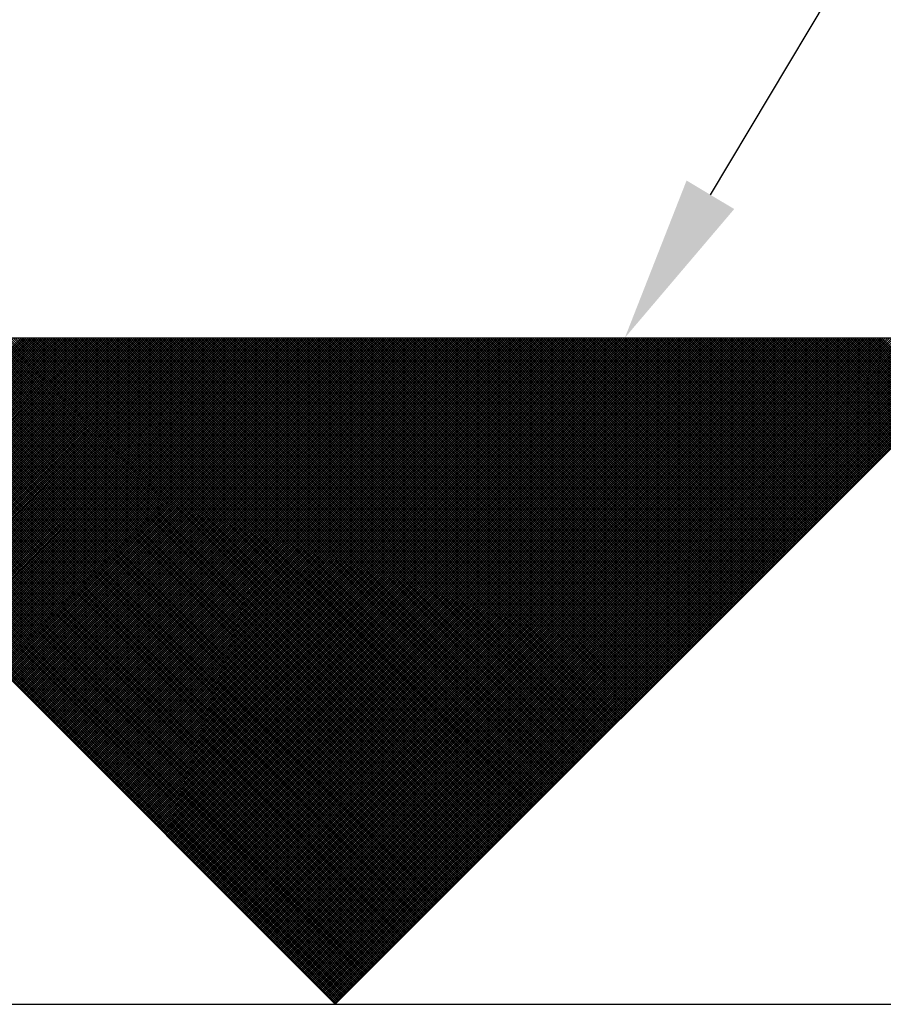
# Model space of a CAD drawing. Header units: millimetres. Extents: x 10 to 1250, y -62 to 528.
# Tile 437 of 656: x 444.074 to 444.838, y 471.126 to 471.997. Entities that reach past the tile are written whole.
import ezdxf

# ---------------------------------------------------------------- set-up
doc = ezdxf.new("R2010")
doc.units = ezdxf.units.MM
doc.header["$LTSCALE"] = 0.05
doc.layers.add('ConPlaCom_Detalhe_Solda', color=2, linetype='Continuous')

# ---------------------------------------------------------------- blocks, each defined once
blk = doc.blocks.new('*X4145')
at = {"color": 0}
for p, q in [((88919.51, 5283.02), (88520.06, 5682.47)), ((88920.17, 5283.69), (88521.39, 5682.47)), ((88920.84, 5284.35), (88522.71, 5682.47)), ((88921.5, 5285.01), (88524.04, 5682.47)), ((88922.16, 5285.68), (88525.36, 5682.47)), ((88922.82, 5286.34), (88526.69, 5682.47)), ((88923.49, 5287), (88528.01, 5682.47)), ((88924.15, 5287.66), (88529.34, 5682.47)), ((88924.81, 5288.33), (88530.67, 5682.47)), ((88925.48, 5288.99), (88531.99, 5682.47)), ((88926.14, 5289.65), (88533.32, 5682.47)), ((88926.8, 5290.32), (88534.64, 5682.47)), ((88927.46, 5290.98), (88535.97, 5682.47)), ((88928.13, 5291.64), (88537.3, 5682.47)), ((88928.79, 5292.3), (88538.62, 5682.47)), ((88929.45, 5292.97), (88539.95, 5682.47)), ((88930.12, 5293.63), (88541.27, 5682.47)), ((88930.78, 5294.29), (88542.6, 5682.47)), ((88931.44, 5294.96), (88543.92, 5682.47)), ((88932.1, 5295.62), (88545.25, 5682.47)), ((88932.77, 5296.28), (88546.58, 5682.47)), ((88933.43, 5296.94), (88547.9, 5682.47)), ((88934.09, 5297.61), (88549.23, 5682.47)), ((88934.76, 5298.27), (88550.55, 5682.47)), ((88935.42, 5298.93), (88551.88, 5682.47)), ((88936.08, 5299.6), (88553.21, 5682.47)), ((88936.75, 5300.26), (88554.53, 5682.47)), ((88937.41, 5300.92), (88555.86, 5682.47)), ((88938.07, 5301.59), (88557.18, 5682.47)), ((88938.73, 5302.25), (88558.51, 5682.47)), ((88939.4, 5302.91), (88559.83, 5682.47)), ((88940.06, 5303.57), (88561.16, 5682.47)), ((88940.72, 5304.24), (88562.49, 5682.47)), ((88941.39, 5304.9), (88563.81, 5682.47)), ((88942.05, 5305.56), (88565.14, 5682.47)), ((88942.71, 5306.23), (88566.46, 5682.47)), ((88943.37, 5306.89), (88567.79, 5682.47)), ((88944.04, 5307.55), (88569.12, 5682.47)), ((88944.7, 5308.21), (88570.44, 5682.47)), ((88945.36, 5308.88), (88571.77, 5682.47)), ((88946.03, 5309.54), (88573.09, 5682.47)), ((88946.69, 5310.2), (88574.42, 5682.47)), ((88947.35, 5310.87), (88575.74, 5682.47)), ((88948.01, 5311.53), (88577.07, 5682.47)), ((88948.68, 5312.19), (88578.4, 5682.47)), ((88949.34, 5312.85), (88579.72, 5682.47)), ((88950, 5313.52), (88581.05, 5682.47)), ((88950.67, 5314.18), (88582.37, 5682.47)), ((88951.33, 5314.84), (88583.7, 5682.47)), ((88951.99, 5315.51), (88585.03, 5682.47)), ((88952.66, 5316.17), (88586.35, 5682.47)), ((88953.32, 5316.83), (88587.68, 5682.47)), ((88953.98, 5317.49), (88589, 5682.47)), ((88954.64, 5318.16), (88590.33, 5682.47)), ((88955.31, 5318.82), (88591.65, 5682.47)), ((88955.97, 5319.48), (88592.98, 5682.47)), ((88956.63, 5320.15), (88594.31, 5682.47)), ((88957.3, 5320.81), (88595.63, 5682.47)), ((88957.96, 5321.47), (88596.96, 5682.47)), ((88958.62, 5322.14), (88598.28, 5682.47)), ((88959.28, 5322.8), (88599.61, 5682.47)), ((88959.95, 5323.46), (88600.94, 5682.47)), ((88960.61, 5324.12), (88602.26, 5682.47)), ((88961.27, 5324.79), (88603.59, 5682.47)), ((88961.94, 5325.45), (88604.91, 5682.47)), ((88962.6, 5326.11), (88606.24, 5682.47)), ((88963.26, 5326.78), (88607.56, 5682.47)), ((88963.92, 5327.44), (88608.89, 5682.47)), ((88964.59, 5328.1), (88610.22, 5682.47)), ((88965.25, 5328.76), (88611.54, 5682.47)), ((88965.91, 5329.43), (88612.87, 5682.47)), ((88966.58, 5330.09), (88614.19, 5682.47)), ((88967.24, 5330.75), (88615.52, 5682.47)), ((88967.9, 5331.42), (88616.85, 5682.47)), ((88968.57, 5332.08), (88618.17, 5682.47)), ((88969.23, 5332.74), (88619.5, 5682.47)), ((88969.89, 5333.4), (88620.82, 5682.47)), ((88970.55, 5334.07), (88622.15, 5682.47)), ((88971.22, 5334.73), (88623.47, 5682.47)), ((88971.88, 5335.39), (88624.8, 5682.47)), ((88624.9, 5576.53), (88730.84, 5682.47)), ((88625.56, 5575.87), (88732.16, 5682.47)), ((88972.54, 5336.06), (88626.13, 5682.47)), ((88626.23, 5575.21), (88733.49, 5682.47)), ((88626.89, 5574.54), (88734.82, 5682.47)), ((88973.21, 5336.72), (88627.45, 5682.47)), ((88627.55, 5573.88), (88736.14, 5682.47)), ((88628.21, 5573.22), (88737.47, 5682.47)), ((88973.87, 5337.38), (88628.78, 5682.47)), ((88628.88, 5572.56), (88738.79, 5682.47)), ((88629.54, 5571.89), (88740.12, 5682.47)), ((88974.53, 5338.05), (88630.1, 5682.47)), ((88630.2, 5571.23), (88741.45, 5682.47)), ((88630.87, 5570.57), (88742.77, 5682.47)), ((88975.19, 5338.71), (88631.43, 5682.47)), ((88631.53, 5569.9), (88744.1, 5682.47)), ((88632.19, 5569.24), (88745.42, 5682.47)), ((88975.86, 5339.37), (88632.75, 5682.47)), ((88632.85, 5568.58), (88746.75, 5682.47)), ((88633.52, 5567.92), (88748.07, 5682.47)), ((88976.52, 5340.03), (88634.08, 5682.47)), ((88634.18, 5567.25), (88749.4, 5682.47)), ((88634.84, 5566.59), (88750.73, 5682.47)), ((88977.18, 5340.7), (88635.41, 5682.47)), ((88635.51, 5565.93), (88752.05, 5682.47)), ((88636.17, 5565.26), (88753.38, 5682.47)), ((88977.85, 5341.36), (88636.73, 5682.47)), ((88636.83, 5564.6), (88754.7, 5682.47)), ((88637.49, 5563.94), (88756.03, 5682.47)), ((88978.51, 5342.02), (88638.06, 5682.47)), ((88638.16, 5563.28), (88757.36, 5682.47)), ((88638.82, 5562.61), (88758.68, 5682.47)), ((88979.17, 5342.69), (88639.38, 5682.47)), ((88639.48, 5561.95), (88760.01, 5682.47)), ((88640.15, 5561.29), (88761.33, 5682.47)), ((88979.83, 5343.35), (88640.71, 5682.47)), ((88640.81, 5560.62), (88762.66, 5682.47)), ((88641.47, 5559.96), (88763.98, 5682.47)), ((88980.5, 5344.01), (88642.04, 5682.47)), ((88642.13, 5559.3), (88765.31, 5682.47)), ((88642.8, 5558.63), (88766.64, 5682.47)), ((88981.16, 5344.67), (88643.36, 5682.47)), ((88643.46, 5557.97), (88767.96, 5682.47)), ((88644.12, 5557.31), (88769.29, 5682.47)), ((88981.82, 5345.34), (88644.69, 5682.47)), ((88644.79, 5556.65), (88770.61, 5682.47)), ((88645.45, 5555.98), (88771.94, 5682.47)), ((88982.49, 5346), (88646.01, 5682.47)), ((88646.11, 5555.32), (88773.27, 5682.47)), ((88646.78, 5554.66), (88774.59, 5682.47)), ((88983.15, 5346.66), (88647.34, 5682.47)), ((88647.44, 5553.99), (88775.92, 5682.47)), ((88648.1, 5553.33), (88777.24, 5682.47)), ((88983.81, 5347.33), (88648.66, 5682.47)), ((88648.76, 5552.67), (88778.57, 5682.47)), ((88649.43, 5552.01), (88779.89, 5682.47)), ((88984.48, 5347.99), (88649.99, 5682.47)), ((88650.09, 5551.34), (88781.22, 5682.47)), ((88650.75, 5550.68), (88782.55, 5682.47)), ((88985.14, 5348.65), (88651.32, 5682.47)), ((88651.42, 5550.02), (88783.87, 5682.47)), ((88652.08, 5549.35), (88785.2, 5682.47)), ((88985.8, 5349.31), (88652.64, 5682.47)), ((88652.74, 5548.69), (88786.52, 5682.47)), ((88653.4, 5548.03), (88787.85, 5682.47)), ((88986.46, 5349.98), (88653.97, 5682.47)), ((88654.07, 5547.37), (88789.18, 5682.47)), ((88654.73, 5546.7), (88790.5, 5682.47)), ((88987.13, 5350.64), (88655.29, 5682.47)), ((88655.39, 5546.04), (88791.83, 5682.47)), ((88656.06, 5545.38), (88793.15, 5682.47)), ((88987.79, 5351.3), (88656.62, 5682.47)), ((88656.72, 5544.71), (88794.48, 5682.47)), ((88657.38, 5544.05), (88795.8, 5682.47)), ((88988.45, 5351.97), (88657.95, 5682.47)), ((88658.04, 5543.39), (88797.13, 5682.47)), ((88658.71, 5542.73), (88798.46, 5682.47)), ((88989.12, 5352.63), (88659.27, 5682.47)), ((88659.37, 5542.06), (88799.78, 5682.47)), ((88660.03, 5541.4), (88801.11, 5682.47)), ((88989.78, 5353.29), (88660.6, 5682.47)), ((88660.7, 5540.74), (88802.43, 5682.47)), ((88661.36, 5540.07), (88803.76, 5682.47)), ((88990.44, 5353.96), (88661.92, 5682.47)), ((88662.02, 5539.41), (88805.09, 5682.47)), ((88662.69, 5538.75), (88806.41, 5682.47)), ((88991.1, 5354.62), (88663.25, 5682.47)), ((88663.35, 5538.08), (88807.74, 5682.47)), ((88664.01, 5537.42), (88809.06, 5682.47)), ((88991.77, 5355.28), (88664.57, 5682.47)), ((88664.67, 5536.76), (88810.39, 5682.47)), ((88665.34, 5536.1), (88811.71, 5682.47)), ((88992.43, 5355.94), (88665.9, 5682.47)), ((88666, 5535.43), (88813.04, 5682.47)), ((88666.66, 5534.77), (88814.37, 5682.47)), ((88993.09, 5356.61), (88667.23, 5682.47)), ((88667.33, 5534.11), (88815.69, 5682.47)), ((88667.99, 5533.44), (88817.02, 5682.47)), ((88993.76, 5357.27), (88668.55, 5682.47)), ((88668.65, 5532.78), (88818.34, 5682.47)), ((88669.31, 5532.12), (88819.67, 5682.47)), ((88994.42, 5357.93), (88669.88, 5682.47)), ((88669.98, 5531.46), (88821, 5682.47)), ((88670.64, 5530.79), (88822.32, 5682.47)), ((88995.08, 5358.6), (88671.2, 5682.47)), ((88671.3, 5530.13), (88823.65, 5682.47)), ((88671.97, 5529.47), (88824.97, 5682.47)), ((88995.74, 5359.26), (88672.53, 5682.47)), ((88672.63, 5528.8), (88826.3, 5682.47)), ((88673.29, 5528.14), (88827.62, 5682.47)), ((88996.41, 5359.92), (88673.86, 5682.47)), ((88673.95, 5527.48), (88828.95, 5682.47)), ((88674.62, 5526.82), (88830.28, 5682.47)), ((88997.07, 5360.58), (88675.18, 5682.47)), ((88675.28, 5526.15), (88831.6, 5682.47)), ((88675.94, 5525.49), (88832.93, 5682.47)), ((88997.73, 5361.25), (88676.51, 5682.47)), ((88676.61, 5524.83), (88834.25, 5682.47)), ((88677.27, 5524.16), (88835.58, 5682.47)), ((88998.4, 5361.91), (88677.83, 5682.47)), ((88677.93, 5523.5), (88836.9, 5682.47)), ((88678.6, 5522.84), (88838.23, 5682.47)), ((88999.06, 5362.57), (88679.16, 5682.47)), ((88679.26, 5522.17), (88839.56, 5682.47)), ((88679.92, 5521.51), (88840.88, 5682.47)), ((88999.72, 5363.24), (88680.48, 5682.47)), ((88680.58, 5520.85), (88842.21, 5682.47)), ((88681.25, 5520.19), (88843.53, 5682.47)), ((89000.38, 5363.9), (88681.81, 5682.47)), ((88681.91, 5519.52), (88844.86, 5682.47)), ((88682.57, 5518.86), (88846.19, 5682.47)), ((89001.05, 5364.56), (88683.14, 5682.47)), ((88683.24, 5518.2), (88847.51, 5682.47)), ((88683.9, 5517.53), (88848.84, 5682.47)), ((89001.71, 5365.22), (88684.46, 5682.47)), ((88684.56, 5516.87), (88850.16, 5682.47)), ((88685.22, 5516.21), (88851.49, 5682.47)), ((89002.37, 5365.89), (88685.79, 5682.47)), ((88685.89, 5515.55), (88852.81, 5682.47)), ((88686.55, 5514.88), (88854.14, 5682.47)), ((89003.04, 5366.55), (88687.11, 5682.47)), ((88687.21, 5514.22), (88855.47, 5682.47)), ((88687.88, 5513.56), (88856.79, 5682.47)), ((89003.7, 5367.21), (88688.44, 5682.47)), ((88688.54, 5512.89), (88858.12, 5682.47)), ((88689.2, 5512.23), (88859.44, 5682.47)), ((89004.36, 5367.88), (88689.77, 5682.47)), ((88689.86, 5511.57), (88860.77, 5682.47)), ((88690.53, 5510.91), (88862.1, 5682.47)), ((89005.03, 5368.54), (88691.09, 5682.47)), ((88691.19, 5510.24), (88863.42, 5682.47)), ((88691.85, 5509.58), (88864.75, 5682.47)), ((89005.69, 5369.2), (88692.42, 5682.47)), ((88692.52, 5508.92), (88866.07, 5682.47)), ((88693.18, 5508.25), (88867.4, 5682.47)), ((89006.35, 5369.87), (88693.74, 5682.47)), ((88693.84, 5507.59), (88868.72, 5682.47)), ((88694.51, 5506.93), (88870.05, 5682.47)), ((89007.01, 5370.53), (88695.07, 5682.47)), ((88695.17, 5506.26), (88871.38, 5682.47)), ((88695.83, 5505.6), (88872.7, 5682.47)), ((89007.68, 5371.19), (88696.39, 5682.47)), ((88696.49, 5504.94), (88874.03, 5682.47)), ((88697.16, 5504.28), (88875.35, 5682.47)), ((89008.34, 5371.85), (88697.72, 5682.47)), ((88697.82, 5503.61), (88876.68, 5682.47)), ((88698.48, 5502.95), (88878.01, 5682.47)), ((89009, 5372.52), (88699.05, 5682.47)), ((88699.15, 5502.29), (88879.33, 5682.47)), ((88699.81, 5501.62), (88880.66, 5682.47)), ((89009.67, 5373.18), (88700.37, 5682.47)), ((88700.47, 5500.96), (88881.98, 5682.47)), ((88701.13, 5500.3), (88883.31, 5682.47)), ((89010.33, 5373.84), (88701.7, 5682.47)), ((88701.8, 5499.64), (88884.63, 5682.47)), ((88702.46, 5498.97), (88885.96, 5682.47)), ((89010.99, 5374.51), (88703.02, 5682.47)), ((88703.12, 5498.31), (88887.29, 5682.47)), ((88703.79, 5497.65), (88888.61, 5682.47)), ((89011.65, 5375.17), (88704.35, 5682.47)), ((88704.45, 5496.98), (88889.94, 5682.47)), ((88705.11, 5496.32), (88891.26, 5682.47)), ((89012.32, 5375.83), (88705.68, 5682.47)), ((88705.77, 5495.66), (88892.59, 5682.47)), ((88706.44, 5495), (88893.92, 5682.47)), ((89012.98, 5376.49), (88707, 5682.47)), ((88707.1, 5494.33), (88895.24, 5682.47)), ((88707.76, 5493.67), (88896.57, 5682.47)), ((89013.64, 5377.16), (88708.33, 5682.47)), ((88708.43, 5493.01), (88897.89, 5682.47)), ((88709.09, 5492.34), (88899.22, 5682.47)), ((89014.31, 5377.82), (88709.65, 5682.47)), ((88709.75, 5491.68), (88900.54, 5682.47)), ((88710.41, 5491.02), (88901.87, 5682.47)), ((89014.97, 5378.48), (88710.98, 5682.47)), ((88711.08, 5490.35), (88903.2, 5682.47)), ((88711.74, 5489.69), (88904.52, 5682.47)), ((89015.63, 5379.15), (88712.3, 5682.47)), ((88712.4, 5489.03), (88905.85, 5682.47)), ((88713.07, 5488.37), (88907.17, 5682.47)), ((89016.29, 5379.81), (88713.63, 5682.47)), ((88713.73, 5487.7), (88908.5, 5682.47)), ((88714.39, 5487.04), (88909.83, 5682.47)), ((89016.96, 5380.47), (88714.96, 5682.47)), ((88715.06, 5486.38), (88911.15, 5682.47)), ((88715.72, 5485.71), (88912.48, 5682.47)), ((89017.62, 5381.13), (88716.28, 5682.47)), ((88716.38, 5485.05), (88913.8, 5682.47)), ((88717.04, 5484.39), (88915.13, 5682.47)), ((89018.28, 5381.8), (88717.61, 5682.47)), ((88717.71, 5483.73), (88916.45, 5682.47)), ((88718.37, 5483.06), (88917.78, 5682.47)), ((89018.95, 5382.46), (88718.93, 5682.47)), ((88719.03, 5482.4), (88919.11, 5682.47)), ((88719.7, 5481.74), (88920.43, 5682.47)), ((89019.61, 5383.12), (88720.26, 5682.47)), ((88720.36, 5481.07), (88921.76, 5682.47)), ((88721.02, 5480.41), (88923.08, 5682.47)), ((89020.27, 5383.79), (88721.59, 5682.47)), ((88721.68, 5479.75), (88924.41, 5682.47)), ((88722.35, 5479.09), (88925.74, 5682.47)), ((89020.94, 5384.45), (88722.91, 5682.47)), ((88723.01, 5478.42), (88927.06, 5682.47)), ((88723.67, 5477.76), (88928.39, 5682.47)), ((89021.6, 5385.11), (88724.24, 5682.47)), ((88724.34, 5477.1), (88929.71, 5682.47)), ((88725, 5476.43), (88931.04, 5682.47)), ((89022.26, 5385.77), (88725.56, 5682.47)), ((88725.66, 5475.77), (88932.36, 5682.47)), ((88726.32, 5475.11), (88933.69, 5682.47)), ((89022.92, 5386.44), (88726.89, 5682.47)), ((88726.99, 5474.45), (88935.02, 5682.47)), ((88727.65, 5473.78), (88936.34, 5682.47)), ((89023.59, 5387.1), (88728.21, 5682.47)), ((88728.31, 5473.12), (88937.67, 5682.47)), ((88728.98, 5472.46), (88938.99, 5682.47)), ((89024.25, 5387.76), (88729.54, 5682.47)), ((88729.64, 5471.79), (88940.32, 5682.47)), ((88730.3, 5471.13), (88941.65, 5682.47)), ((89024.91, 5388.43), (88730.87, 5682.47)), ((88730.97, 5470.47), (88942.97, 5682.47)), ((88731.63, 5469.8), (88944.3, 5682.47)), ((89025.58, 5389.09), (88732.19, 5682.47)), ((88732.29, 5469.14), (88945.62, 5682.47)), ((88732.95, 5468.48), (88946.95, 5682.47)), ((89026.24, 5389.75), (88733.52, 5682.47)), ((88733.62, 5467.82), (88948.27, 5682.47)), ((88734.28, 5467.15), (88949.6, 5682.47)), ((89026.9, 5390.42), (88734.84, 5682.47)), ((88734.94, 5466.49), (88950.93, 5682.47)), ((88735.61, 5465.83), (88952.25, 5682.47)), ((89027.56, 5391.08), (88736.17, 5682.47)), ((88736.27, 5465.16), (88953.58, 5682.47)), ((88736.93, 5464.5), (88954.9, 5682.47)), ((89028.23, 5391.74), (88737.5, 5682.47)), ((88737.59, 5463.84), (88956.23, 5682.47)), ((88738.26, 5463.18), (88957.56, 5682.47)), ((89028.89, 5392.4), (88738.82, 5682.47)), ((88738.92, 5462.51), (88958.88, 5682.47)), ((88739.58, 5461.85), (88960.21, 5682.47)), ((89029.55, 5393.07), (88740.15, 5682.47)), ((88740.25, 5461.19), (88961.53, 5682.47)), ((88740.91, 5460.52), (88962.86, 5682.47)), ((89030.22, 5393.73), (88741.47, 5682.47)), ((88741.57, 5459.86), (88964.18, 5682.47)), ((88742.23, 5459.2), (88965.51, 5682.47)), ((89030.88, 5394.39), (88742.8, 5682.47)), ((88742.9, 5458.54), (88966.84, 5682.47)), ((88743.56, 5457.87), (88968.16, 5682.47)), ((89031.54, 5395.06), (88744.12, 5682.47)), ((88744.22, 5457.21), (88969.49, 5682.47)), ((88744.89, 5456.55), (88970.81, 5682.47)), ((89032.2, 5395.72), (88745.45, 5682.47)), ((88745.55, 5455.88), (88972.14, 5682.47)), ((88746.21, 5455.22), (88973.46, 5682.47)), ((89032.87, 5396.38), (88746.78, 5682.47)), ((88746.88, 5454.56), (88974.79, 5682.47)), ((88747.54, 5453.89), (88976.12, 5682.47)), ((89033.53, 5397.04), (88748.1, 5682.47)), ((88748.2, 5453.23), (88977.44, 5682.47)), ((88748.86, 5452.57), (88978.77, 5682.47)), ((89034.19, 5397.71), (88749.43, 5682.47)), ((88749.53, 5451.91), (88980.09, 5682.47)), ((88750.19, 5451.24), (88981.42, 5682.47)), ((89034.86, 5398.37), (88750.75, 5682.47)), ((88750.85, 5450.58), (88982.75, 5682.47)), ((88751.52, 5449.92), (88984.07, 5682.47)), ((89035.52, 5399.03), (88752.08, 5682.47)), ((88752.18, 5449.25), (88985.4, 5682.47)), ((88752.84, 5448.59), (88986.72, 5682.47)), ((89036.18, 5399.7), (88753.41, 5682.47)), ((88753.5, 5447.93), (88988.05, 5682.47)), ((88754.17, 5447.27), (88989.37, 5682.47)), ((89036.85, 5400.36), (88754.73, 5682.47)), ((88754.83, 5446.6), (88990.7, 5682.47)), ((88755.49, 5445.94), (88992.03, 5682.47)), ((89037.51, 5401.02), (88756.06, 5682.47)), ((88756.16, 5445.28), (88993.35, 5682.47)), ((88756.82, 5444.61), (88994.68, 5682.47)), ((89038.17, 5401.68), (88757.38, 5682.47)), ((88757.48, 5443.95), (88996, 5682.47)), ((88758.14, 5443.29), (88997.33, 5682.47)), ((89038.83, 5402.35), (88758.71, 5682.47)), ((88758.81, 5442.63), (88998.66, 5682.47)), ((88759.47, 5441.96), (88999.98, 5682.47)), ((89039.5, 5403.01), (88760.03, 5682.47)), ((88760.13, 5441.3), (89001.31, 5682.47)), ((88760.8, 5440.64), (89002.63, 5682.47)), ((89040.16, 5403.67), (88761.36, 5682.47)), ((88761.46, 5439.97), (89003.96, 5682.47)), ((88762.12, 5439.31), (89005.28, 5682.47)), ((89040.82, 5404.34), (88762.69, 5682.47)), ((88762.79, 5438.65), (89006.61, 5682.47)), ((88763.45, 5437.98), (89007.94, 5682.47)), ((89041.49, 5405), (88764.01, 5682.47)), ((88764.11, 5437.32), (89009.26, 5682.47)), ((88764.77, 5436.66), (89010.59, 5682.47)), ((89042.15, 5405.66), (88765.34, 5682.47)), ((88765.44, 5436), (89011.91, 5682.47)), ((88766.1, 5435.33), (89013.24, 5682.47)), ((89042.81, 5406.33), (88766.66, 5682.47)), ((88766.76, 5434.67), (89014.57, 5682.47)), ((88767.43, 5434.01), (89015.89, 5682.47)), ((89043.47, 5406.99), (88767.99, 5682.47)), ((88768.09, 5433.34), (89017.22, 5682.47)), ((88768.75, 5432.68), (89018.54, 5682.47)), ((89044.14, 5407.65), (88769.31, 5682.47)), ((88769.41, 5432.02), (89019.87, 5682.47)), ((88770.08, 5431.36), (89021.19, 5682.47)), ((89044.8, 5408.31), (88770.64, 5682.47)), ((88770.74, 5430.69), (89022.52, 5682.47)), ((88771.4, 5430.03), (89023.85, 5682.47)), ((89045.46, 5408.98), (88771.97, 5682.47)), ((88772.07, 5429.37), (89025.17, 5682.47)), ((88772.73, 5428.7), (89026.5, 5682.47)), ((89046.13, 5409.64), (88773.29, 5682.47)), ((88773.39, 5428.04), (89027.82, 5682.47)), ((88774.05, 5427.38), (89029.15, 5682.47)), ((89046.79, 5410.3), (88774.62, 5682.47)), ((88774.72, 5426.72), (89030.48, 5682.47)), ((88775.38, 5426.05), (89031.8, 5682.47)), ((89047.45, 5410.97), (88775.94, 5682.47)), ((88776.04, 5425.39), (89033.13, 5682.47)), ((88776.71, 5424.73), (89034.45, 5682.47)), ((89048.11, 5411.63), (88777.27, 5682.47)), ((88777.37, 5424.06), (89035.78, 5682.47)), ((88778.03, 5423.4), (89037.1, 5682.47)), ((89048.78, 5412.29), (88778.6, 5682.47)), ((88778.69, 5422.74), (89038.43, 5682.47)), ((88779.36, 5422.07), (89039.76, 5682.47)), ((89049.44, 5412.95), (88779.92, 5682.47)), ((88780.02, 5421.41), (89041.08, 5682.47)), ((88780.68, 5420.75), (89042.41, 5682.47)), ((89050.1, 5413.62), (88781.25, 5682.47)), ((88781.35, 5420.09), (89043.73, 5682.47)), ((88782.01, 5419.42), (89045.06, 5682.47)), ((89050.77, 5414.28), (88782.57, 5682.47)), ((88782.67, 5418.76), (89046.39, 5682.47)), ((88783.34, 5418.1), (89047.71, 5682.47)), ((89051.43, 5414.94), (88783.9, 5682.47)), ((88784, 5417.43), (89049.04, 5682.47)), ((88784.66, 5416.77), (89050.36, 5682.47)), ((89052.09, 5415.61), (88785.22, 5682.47)), ((88785.32, 5416.11), (89051.69, 5682.47)), ((88785.99, 5415.45), (89053.01, 5682.47)), ((89052.76, 5416.27), (88786.55, 5682.47)), ((88786.65, 5414.78), (89054.34, 5682.47)), ((88787.31, 5414.12), (89055.67, 5682.47)), ((89053.42, 5416.93), (88787.88, 5682.47)), ((88787.98, 5413.46), (89056.99, 5682.47)), ((88788.64, 5412.79), (89058.32, 5682.47)), ((89054.08, 5417.59), (88789.2, 5682.47)), ((88789.3, 5412.13), (89059.64, 5682.47)), ((88789.96, 5411.47), (89060.97, 5682.47)), ((89054.74, 5418.26), (88790.53, 5682.47)), ((88790.63, 5410.81), (89062.3, 5682.47)), ((88791.29, 5410.14), (89063.62, 5682.47)), ((89055.41, 5418.92), (88791.85, 5682.47)), ((88791.95, 5409.48), (89064.95, 5682.47)), ((88792.62, 5408.82), (89066.27, 5682.47)), ((89056.07, 5419.58), (88793.18, 5682.47)), ((88793.28, 5408.15), (89067.6, 5682.47)), ((88793.94, 5407.49), (89068.92, 5682.47)), ((89056.73, 5420.25), (88794.51, 5682.47)), ((88794.6, 5406.83), (89070.25, 5682.47)), ((88795.27, 5406.17), (89071.58, 5682.47)), ((89057.4, 5420.91), (88795.83, 5682.47)), ((88795.93, 5405.5), (89072.9, 5682.47)), ((88796.59, 5404.84), (89074.23, 5682.47)), ((89058.06, 5421.57), (88797.16, 5682.47)), ((88797.26, 5404.18), (89075.55, 5682.47)), ((88797.92, 5403.51), (89076.88, 5682.47)), ((89058.72, 5422.24), (88798.48, 5682.47)), ((88798.58, 5402.85), (89078.21, 5682.47)), ((88799.25, 5402.19), (89079.53, 5682.47)), ((89059.38, 5422.9), (88799.81, 5682.47)), ((88799.91, 5401.52), (89080.86, 5682.47)), ((88800.57, 5400.86), (89082.18, 5682.47)), ((89060.05, 5423.56), (88801.13, 5682.47)), ((88801.23, 5400.2), (89083.51, 5682.47)), ((88801.9, 5399.54), (89084.83, 5682.47)), ((89060.71, 5424.22), (88802.46, 5682.47)), ((88802.56, 5398.87), (89086.16, 5682.47)), ((88803.22, 5398.21), (89087.49, 5682.47)), ((89061.37, 5424.89), (88803.79, 5682.47)), ((88803.89, 5397.55), (89088.81, 5682.47)), ((88804.55, 5396.88), (89090.14, 5682.47)), ((89062.04, 5425.55), (88805.11, 5682.47)), ((88805.21, 5396.22), (89091.46, 5682.47)), ((88805.87, 5395.56), (89092.79, 5682.47)), ((89062.7, 5426.21), (88806.44, 5682.47)), ((88806.54, 5394.9), (89094.12, 5682.47)), ((88807.2, 5394.23), (89095.44, 5682.47)), ((89063.36, 5426.88), (88807.76, 5682.47)), ((88807.86, 5393.57), (89096.77, 5682.47)), ((88808.53, 5392.91), (89098.09, 5682.47)), ((89064.02, 5427.54), (88809.09, 5682.47)), ((88809.19, 5392.24), (89099.42, 5682.47)), ((88809.85, 5391.58), (89100.74, 5682.47)), ((89064.69, 5428.2), (88810.42, 5682.47)), ((88810.51, 5390.92), (89102.07, 5682.47)), ((88811.18, 5390.26), (89103.4, 5682.47)), ((89065.35, 5428.86), (88811.74, 5682.47)), ((88811.84, 5389.59), (89104.72, 5682.47)), ((88812.5, 5388.93), (89106.05, 5682.47)), ((89066.01, 5429.53), (88813.07, 5682.47)), ((88813.17, 5388.27), (89107.37, 5682.47)), ((88813.83, 5387.6), (89108.7, 5682.47)), ((89066.68, 5430.19), (88814.39, 5682.47)), ((88814.49, 5386.94), (89110.02, 5682.47)), ((88815.16, 5386.28), (89111.35, 5682.47)), ((89067.34, 5430.85), (88815.72, 5682.47)), ((88815.82, 5385.61), (89112.68, 5682.47)), ((88816.48, 5384.95), (89114, 5682.47)), ((89068, 5431.52), (88817.04, 5682.47)), ((88817.14, 5384.29), (89115.33, 5682.47)), ((88817.81, 5383.63), (89116.65, 5682.47)), ((89068.66, 5432.18), (88818.37, 5682.47)), ((88818.47, 5382.96), (89117.98, 5682.47)), ((88819.13, 5382.3), (89119.31, 5682.47)), ((89069.33, 5432.84), (88819.7, 5682.47)), ((88819.8, 5381.64), (89120.63, 5682.47)), ((88820.46, 5380.97), (89121.96, 5682.47)), ((89069.99, 5433.5), (88821.02, 5682.47)), ((88821.12, 5380.31), (89123.28, 5682.47)), ((88821.78, 5379.65), (89124.61, 5682.47)), ((89070.65, 5434.17), (88822.35, 5682.47)), ((88822.45, 5378.99), (89125.93, 5682.47)), ((88823.11, 5378.32), (89127.26, 5682.47)), ((89071.32, 5434.83), (88823.67, 5682.47)), ((88823.77, 5377.66), (89128.59, 5682.47)), ((88824.44, 5377), (89129.91, 5682.47)), ((89071.98, 5435.49), (88825, 5682.47)), ((88825.1, 5376.33), (89131.24, 5682.47)), ((88825.76, 5375.67), (89132.56, 5682.47)), ((89072.64, 5436.16), (88826.33, 5682.47)), ((88826.42, 5375.01), (89133.89, 5682.47)), ((88827.09, 5374.35), (89135.22, 5682.47)), ((89073.31, 5436.82), (88827.65, 5682.47)), ((88827.75, 5373.68), (89136.54, 5682.47)), ((88828.41, 5373.02), (89137.87, 5682.47)), ((89073.97, 5437.48), (88828.98, 5682.47)), ((88829.08, 5372.36), (89139.19, 5682.47)), ((88829.74, 5371.69), (89140.52, 5682.47)), ((89074.63, 5438.15), (88830.3, 5682.47)), ((88830.4, 5371.03), (89141.84, 5682.47)), ((88831.07, 5370.37), (89143.17, 5682.47)), ((89075.29, 5438.81), (88831.63, 5682.47)), ((88831.73, 5369.7), (89144.5, 5682.47)), ((88832.39, 5369.04), (89145.82, 5682.47)), ((89075.96, 5439.47), (88832.95, 5682.47)), ((88833.05, 5368.38), (89147.15, 5682.47)), ((88833.72, 5367.72), (89148.47, 5682.47)), ((89076.62, 5440.13), (88834.28, 5682.47)), ((88834.38, 5367.05), (89149.8, 5682.47)), ((88835.04, 5366.39), (89151.13, 5682.47)), ((89077.28, 5440.8), (88835.61, 5682.47)), ((88835.71, 5365.73), (89152.45, 5682.47)), ((88836.37, 5365.06), (89153.78, 5682.47)), ((89077.95, 5441.46), (88836.93, 5682.47)), ((88837.03, 5364.4), (89155.1, 5682.47)), ((88837.69, 5363.74), (89156.43, 5682.47)), ((89078.61, 5442.12), (88838.26, 5682.47)), ((88838.36, 5363.08), (89157.75, 5682.47)), ((88839.02, 5362.41), (89159.08, 5682.47)), ((89079.27, 5442.79), (88839.58, 5682.47)), ((88839.68, 5361.75), (89160.41, 5682.47)), ((88840.35, 5361.09), (89161.73, 5682.47)), ((89079.93, 5443.45), (88840.91, 5682.47)), ((88841.01, 5360.42), (89163.06, 5682.47)), ((88841.67, 5359.76), (89164.38, 5682.47)), ((89080.6, 5444.11), (88842.24, 5682.47)), ((88842.33, 5359.1), (89165.71, 5682.47)), ((88843, 5358.44), (89167.04, 5682.47)), ((89081.26, 5444.77), (88843.56, 5682.47)), ((88843.66, 5357.77), (89168.36, 5682.47)), ((88844.32, 5357.11), (89169.69, 5682.47)), ((89081.92, 5445.44), (88844.89, 5682.47)), ((88844.99, 5356.45), (89171.01, 5682.47)), ((88845.65, 5355.78), (89172.34, 5682.47)), ((89082.59, 5446.1), (88846.21, 5682.47)), ((88846.31, 5355.12), (89173.66, 5682.47)), ((88846.97, 5354.46), (89174.99, 5682.47)), ((89083.25, 5446.76), (88847.54, 5682.47)), ((88847.64, 5353.79), (89176.32, 5682.47)), ((88848.3, 5353.13), (89177.64, 5682.47)), ((89083.91, 5447.43), (88848.86, 5682.47)), ((88848.96, 5352.47), (89178.97, 5682.47)), ((88849.63, 5351.81), (89180.29, 5682.47)), ((89084.57, 5448.09), (88850.19, 5682.47)), ((88850.29, 5351.14), (89181.62, 5682.47)), ((88850.95, 5350.48), (89182.95, 5682.47)), ((89085.24, 5448.75), (88851.52, 5682.47)), ((88851.62, 5349.82), (89184.27, 5682.47)), ((88852.28, 5349.15), (89185.6, 5682.47)), ((89085.9, 5449.41), (88852.84, 5682.47)), ((88852.94, 5348.49), (89186.92, 5682.47)), ((88853.6, 5347.83), (89188.25, 5682.47)), ((89086.56, 5450.08), (88854.17, 5682.47)), ((88854.27, 5347.17), (89189.57, 5682.47)), ((88854.93, 5346.5), (89190.9, 5682.47)), ((89087.23, 5450.74), (88855.49, 5682.47)), ((88855.59, 5345.84), (89192.23, 5682.47)), ((88856.26, 5345.18), (89193.55, 5682.47)), ((89087.89, 5451.4), (88856.82, 5682.47)), ((88856.92, 5344.51), (89194.88, 5682.47)), ((88857.58, 5343.85), (89196.2, 5682.47)), ((89088.55, 5452.07), (88858.15, 5682.47)), ((88858.24, 5343.19), (89197.53, 5682.47)), ((88858.91, 5342.53), (89198.86, 5682.47)), ((89089.22, 5452.73), (88859.47, 5682.47)), ((88859.57, 5341.86), (89200.18, 5682.47)), ((88860.23, 5341.2), (89201.51, 5682.47)), ((89089.88, 5453.39), (88860.8, 5682.47)), ((88860.9, 5340.54), (89202.83, 5682.47)), ((88861.56, 5339.87), (89204.16, 5682.47)), ((89090.54, 5454.05), (88862.12, 5682.47)), ((88862.22, 5339.21), (89205.48, 5682.47)), ((88862.88, 5338.55), (89206.81, 5682.47)), ((89091.2, 5454.72), (88863.45, 5682.47)), ((88863.55, 5337.89), (89208.14, 5682.47)), ((88864.21, 5337.22), (89209.46, 5682.47)), ((89091.87, 5455.38), (88864.77, 5682.47)), ((88864.87, 5336.56), (89210.79, 5682.47)), ((88865.54, 5335.9), (89212.11, 5682.47)), ((89092.53, 5456.04), (88866.1, 5682.47)), ((88866.2, 5335.23), (89213.44, 5682.47)), ((88866.86, 5334.57), (89214.77, 5682.47)), ((89093.19, 5456.71), (88867.43, 5682.47)), ((88867.53, 5333.91), (89216.09, 5682.47)), ((88868.19, 5333.24), (89217.42, 5682.47)), ((89093.86, 5457.37), (88868.75, 5682.47)), ((88868.85, 5332.58), (89218.74, 5682.47)), ((88869.51, 5331.92), (89220.07, 5682.47)), ((89094.52, 5458.03), (88870.08, 5682.47)), ((88870.18, 5331.26), (89221.39, 5682.47)), ((88870.84, 5330.59), (89222.72, 5682.47)), ((89095.18, 5458.7), (88871.4, 5682.47)), ((88871.5, 5329.93), (89224.05, 5682.47)), ((88872.17, 5329.27), (89225.37, 5682.47)), ((89095.84, 5459.36), (88872.73, 5682.47)), ((88872.83, 5328.6), (89226.7, 5682.47)), ((88873.49, 5327.94), (89228.02, 5682.47)), ((89096.51, 5460.02), (88874.06, 5682.47)), ((88874.15, 5327.28), (89229.35, 5682.47)), ((88874.82, 5326.62), (89230.68, 5682.47)), ((89097.17, 5460.68), (88875.38, 5682.47)), ((88875.48, 5325.95), (89232, 5682.47)), ((88876.14, 5325.29), (89233.33, 5682.47)), ((89097.83, 5461.35), (88876.71, 5682.47)), ((88876.81, 5324.63), (89234.65, 5682.47)), ((88877.47, 5323.96), (89235.98, 5682.47)), ((89098.5, 5462.01), (88878.03, 5682.47)), ((88878.13, 5323.3), (89237.3, 5682.47)), ((88878.79, 5322.64), (89238.63, 5682.47)), ((89099.16, 5462.67), (88879.36, 5682.47)), ((88879.46, 5321.98), (89239.96, 5682.47)), ((88880.12, 5321.31), (89241.28, 5682.47)), ((89099.82, 5463.34), (88880.68, 5682.47)), ((88880.78, 5320.65), (89242.61, 5682.47)), ((88881.45, 5319.99), (89243.93, 5682.47)), ((89100.48, 5464), (88882.01, 5682.47)), ((88882.11, 5319.32), (89245.26, 5682.47)), ((88882.77, 5318.66), (89246.58, 5682.47)), ((89101.15, 5464.66), (88883.34, 5682.47)), ((88883.44, 5318), (89247.91, 5682.47)), ((88884.1, 5317.33), (89249.24, 5682.47)), ((89101.81, 5465.32), (88884.66, 5682.47)), ((88884.76, 5316.67), (89250.56, 5682.47)), ((88885.42, 5316.01), (89251.89, 5682.47)), ((89102.47, 5465.99), (88885.99, 5682.47)), ((88886.09, 5315.35), (89253.21, 5682.47)), ((88886.75, 5314.68), (89254.54, 5682.47)), ((89103.14, 5466.65), (88887.31, 5682.47)), ((88887.41, 5314.02), (89255.87, 5682.47)), ((88888.08, 5313.36), (89257.19, 5682.47)), ((89103.8, 5467.31), (88888.64, 5682.47)), ((88888.74, 5312.69), (89258.52, 5682.47)), ((88889.4, 5312.03), (89259.84, 5682.47)), ((89104.46, 5467.98), (88889.97, 5682.47)), ((88890.06, 5311.37), (89261.17, 5682.47)), ((88890.73, 5310.71), (89262.49, 5682.47)), ((89105.13, 5468.64), (88891.29, 5682.47)), ((88891.39, 5310.04), (89263.82, 5682.47)), ((88892.05, 5309.38), (89265.15, 5682.47)), ((89105.79, 5469.3), (88892.62, 5682.47)), ((88892.72, 5308.72), (89266.47, 5682.47)), ((88893.38, 5308.05), (89267.8, 5682.47)), ((89106.45, 5469.96), (88893.94, 5682.47)), ((88894.04, 5307.39), (89269.12, 5682.47)), ((88894.7, 5306.73), (89270.45, 5682.47)), ((89107.11, 5470.63), (88895.27, 5682.47)), ((88895.37, 5306.07), (89271.78, 5682.47)), ((88896.03, 5305.4), (89273.1, 5682.47)), ((89107.78, 5471.29), (88896.59, 5682.47)), ((88896.69, 5304.74), (89274.43, 5682.47)), ((88897.36, 5304.08), (89275.75, 5682.47)), ((89108.44, 5471.95), (88897.92, 5682.47)), ((88898.02, 5303.41), (89277.08, 5682.47)), ((88898.68, 5302.75), (89278.4, 5682.47)), ((89109.1, 5472.62), (88899.25, 5682.47)), ((88899.35, 5302.09), (89279.73, 5682.47)), ((88900.01, 5301.42), (89281.06, 5682.47)), ((89109.77, 5473.28), (88900.57, 5682.47)), ((88900.67, 5300.76), (89282.38, 5682.47)), ((88901.33, 5300.1), (89283.71, 5682.47)), ((89110.43, 5473.94), (88901.9, 5682.47)), ((88902, 5299.44), (89285.03, 5682.47)), ((88902.66, 5298.77), (89286.36, 5682.47)), ((89111.09, 5474.61), (88903.22, 5682.47)), ((88903.32, 5298.11), (89287.69, 5682.47)), ((88903.99, 5297.45), (89289.01, 5682.47)), ((89111.75, 5475.27), (88904.55, 5682.47)), ((88904.65, 5296.78), (89290.34, 5682.47)), ((88905.31, 5296.12), (89291.66, 5682.47)), ((89112.42, 5475.93), (88905.87, 5682.47)), ((88905.97, 5295.46), (89292.99, 5682.47)), ((88906.64, 5294.8), (89294.31, 5682.47)), ((89113.08, 5476.59), (88907.2, 5682.47)), ((88907.3, 5294.13), (89295.64, 5682.47)), ((88907.96, 5293.47), (89296.97, 5682.47)), ((89113.74, 5477.26), (88908.53, 5682.47)), ((88908.63, 5292.81), (89298.29, 5682.47)), ((88909.29, 5292.14), (89299.62, 5682.47)), ((89114.41, 5477.92), (88909.85, 5682.47)), ((88909.95, 5291.48), (89300.94, 5682.47)), ((88910.61, 5290.82), (89302.27, 5682.47)), ((89115.07, 5478.58), (88911.18, 5682.47)), ((88911.28, 5290.16), (89303.6, 5682.47)), ((88911.94, 5289.49), (89304.92, 5682.47)), ((89115.73, 5479.25), (88912.5, 5682.47)), ((88912.6, 5288.83), (89306.25, 5682.47)), ((88913.27, 5288.17), (89307.57, 5682.47)), ((89116.39, 5479.91), (88913.83, 5682.47)), ((88913.93, 5287.5), (89308.9, 5682.47)), ((88914.59, 5286.84), (89310.22, 5682.47)), ((89117.06, 5480.57), (88915.16, 5682.47)), ((88915.25, 5286.18), (89311.55, 5682.47)), ((88915.92, 5285.51), (89312.88, 5682.47)), ((89117.72, 5481.23), (88916.48, 5682.47)), ((88916.58, 5284.85), (89314.2, 5682.47)), ((88917.24, 5284.19), (89315.53, 5682.47)), ((89118.38, 5481.9), (88917.81, 5682.47)), ((88917.91, 5283.53), (89316.85, 5682.47)), ((88918.57, 5282.86), (89318.18, 5682.47)), ((89119.05, 5482.56), (88919.13, 5682.47)), ((89119.71, 5483.22), (88920.46, 5682.47)), ((89120.37, 5483.89), (88921.78, 5682.47)), ((89121.04, 5484.55), (88923.11, 5682.47)), ((89121.7, 5485.21), (88924.44, 5682.47)), ((89122.36, 5485.87), (88925.76, 5682.47)), ((89123.02, 5486.54), (88927.09, 5682.47)), ((89123.69, 5487.2), (88928.41, 5682.47)), ((89124.35, 5487.86), (88929.74, 5682.47)), ((89125.01, 5488.53), (88931.07, 5682.47)), ((89125.68, 5489.19), (88932.39, 5682.47)), ((89126.34, 5489.85), (88933.72, 5682.47)), ((89127, 5490.52), (88935.04, 5682.47)), ((89127.66, 5491.18), (88936.37, 5682.47)), ((89128.33, 5491.84), (88937.69, 5682.47)), ((89128.99, 5492.5), (88939.02, 5682.47)), ((89129.65, 5493.17), (88940.35, 5682.47)), ((89130.32, 5493.83), (88941.67, 5682.47)), ((89130.98, 5494.49), (88943, 5682.47)), ((89131.64, 5495.16), (88944.32, 5682.47)), ((89132.3, 5495.82), (88945.65, 5682.47)), ((89132.97, 5496.48), (88946.98, 5682.47)), ((89133.63, 5497.14), (88948.3, 5682.47)), ((89134.29, 5497.81), (88949.63, 5682.47)), ((89134.96, 5498.47), (88950.95, 5682.47)), ((89135.62, 5499.13), (88952.28, 5682.47)), ((89136.28, 5499.8), (88953.6, 5682.47)), ((89136.94, 5500.46), (88954.93, 5682.47)), ((89137.61, 5501.12), (88956.26, 5682.47)), ((89138.27, 5501.78), (88957.58, 5682.47)), ((89138.93, 5502.45), (88958.91, 5682.47)), ((89139.6, 5503.11), (88960.23, 5682.47)), ((89140.26, 5503.77), (88961.56, 5682.47)), ((89140.92, 5504.44), (88962.89, 5682.47)), ((89141.59, 5505.1), (88964.21, 5682.47)), ((89142.25, 5505.76), (88965.54, 5682.47)), ((89142.91, 5506.43), (88966.86, 5682.47)), ((89143.57, 5507.09), (88968.19, 5682.47)), ((89144.24, 5507.75), (88969.51, 5682.47)), ((89144.9, 5508.41), (88970.84, 5682.47)), ((89145.56, 5509.08), (88972.17, 5682.47)), ((89146.23, 5509.74), (88973.49, 5682.47)), ((89146.89, 5510.4), (88974.82, 5682.47)), ((89147.55, 5511.07), (88976.14, 5682.47)), ((89148.21, 5511.73), (88977.47, 5682.47)), ((89148.88, 5512.39), (88978.8, 5682.47)), ((89149.54, 5513.05), (88980.12, 5682.47)), ((89150.2, 5513.72), (88981.45, 5682.47)), ((89150.87, 5514.38), (88982.77, 5682.47)), ((89151.53, 5515.04), (88984.1, 5682.47)), ((89152.19, 5515.71), (88985.42, 5682.47)), ((89152.85, 5516.37), (88986.75, 5682.47)), ((89153.52, 5517.03), (88988.08, 5682.47)), ((89154.18, 5517.69), (88989.4, 5682.47)), ((89154.84, 5518.36), (88990.73, 5682.47)), ((89155.51, 5519.02), (88992.05, 5682.47)), ((89156.17, 5519.68), (88993.38, 5682.47)), ((89156.83, 5520.35), (88994.71, 5682.47)), ((89157.5, 5521.01), (88996.03, 5682.47)), ((89158.16, 5521.67), (88997.36, 5682.47)), ((89158.82, 5522.33), (88998.68, 5682.47)), ((89159.48, 5523), (89000.01, 5682.47)), ((89160.15, 5523.66), (89001.33, 5682.47)), ((89160.81, 5524.32), (89002.66, 5682.47)), ((89161.47, 5524.99), (89003.99, 5682.47)), ((89162.14, 5525.65), (89005.31, 5682.47)), ((89162.8, 5526.31), (89006.64, 5682.47)), ((89163.46, 5526.98), (89007.96, 5682.47)), ((89164.12, 5527.64), (89009.29, 5682.47)), ((89164.79, 5528.3), (89010.62, 5682.47)), ((89165.45, 5528.96), (89011.94, 5682.47)), ((89166.11, 5529.63), (89013.27, 5682.47)), ((89166.78, 5530.29), (89014.59, 5682.47)), ((89167.44, 5530.95), (89015.92, 5682.47)), ((89168.1, 5531.62), (89017.24, 5682.47)), ((89168.76, 5532.28), (89018.57, 5682.47)), ((89169.43, 5532.94), (89019.9, 5682.47)), ((89170.09, 5533.6), (89021.22, 5682.47)), ((89170.75, 5534.27), (89022.55, 5682.47)), ((89171.42, 5534.93), (89023.87, 5682.47)), ((89172.08, 5535.59), (89025.2, 5682.47)), ((89172.74, 5536.26), (89026.53, 5682.47)), ((89173.41, 5536.92), (89027.85, 5682.47)), ((89174.07, 5537.58), (89029.18, 5682.47)), ((89174.73, 5538.24), (89030.5, 5682.47)), ((89175.39, 5538.91), (89031.83, 5682.47)), ((89176.06, 5539.57), (89033.15, 5682.47)), ((89176.72, 5540.23), (89034.48, 5682.47)), ((89177.38, 5540.9), (89035.81, 5682.47)), ((89178.05, 5541.56), (89037.13, 5682.47)), ((89178.71, 5542.22), (89038.46, 5682.47)), ((89179.37, 5542.89), (89039.78, 5682.47)), ((89180.03, 5543.55), (89041.11, 5682.47)), ((89180.7, 5544.21), (89042.43, 5682.47)), ((89181.36, 5544.87), (89043.76, 5682.47)), ((89182.02, 5545.54), (89045.09, 5682.47)), ((89182.69, 5546.2), (89046.41, 5682.47)), ((89183.35, 5546.86), (89047.74, 5682.47)), ((89184.01, 5547.53), (89049.06, 5682.47)), ((89184.67, 5548.19), (89050.39, 5682.47)), ((89185.34, 5548.85), (89051.72, 5682.47)), ((89186, 5549.51), (89053.04, 5682.47)), ((89186.66, 5550.18), (89054.37, 5682.47)), ((89187.33, 5550.84), (89055.69, 5682.47)), ((89187.99, 5551.5), (89057.02, 5682.47)), ((89188.65, 5552.17), (89058.34, 5682.47)), ((89189.32, 5552.83), (89059.67, 5682.47)), ((89189.98, 5553.49), (89061, 5682.47)), ((89190.64, 5554.15), (89062.32, 5682.47)), ((89191.3, 5554.82), (89063.65, 5682.47)), ((89191.97, 5555.48), (89064.97, 5682.47)), ((89192.63, 5556.14), (89066.3, 5682.47)), ((89193.29, 5556.81), (89067.63, 5682.47)), ((89193.96, 5557.47), (89068.95, 5682.47)), ((89194.62, 5558.13), (89070.28, 5682.47)), ((89195.28, 5558.8), (89071.6, 5682.47)), ((89195.94, 5559.46), (89072.93, 5682.47)), ((89196.61, 5560.12), (89074.25, 5682.47)), ((89197.27, 5560.78), (89075.58, 5682.47)), ((89197.93, 5561.45), (89076.91, 5682.47)), ((89198.6, 5562.11), (89078.23, 5682.47)), ((89199.26, 5562.77), (89079.56, 5682.47)), ((89199.92, 5563.44), (89080.88, 5682.47)), ((89200.58, 5564.1), (89082.21, 5682.47)), ((89201.25, 5564.76), (89083.54, 5682.47)), ((89201.91, 5565.42), (89084.86, 5682.47)), ((89202.57, 5566.09), (89086.19, 5682.47)), ((89203.24, 5566.75), (89087.51, 5682.47)), ((89203.9, 5567.41), (89088.84, 5682.47)), ((89204.56, 5568.08), (89090.16, 5682.47)), ((89205.22, 5568.74), (89091.49, 5682.47)), ((89205.89, 5569.4), (89092.82, 5682.47)), ((89206.55, 5570.06), (89094.14, 5682.47)), ((89207.21, 5570.73), (89095.47, 5682.47)), ((89207.88, 5571.39), (89096.79, 5682.47)), ((89208.54, 5572.05), (89098.12, 5682.47)), ((89209.2, 5572.72), (89099.45, 5682.47)), ((89209.87, 5573.38), (89100.77, 5682.47)), ((89210.53, 5574.04), (89102.1, 5682.47)), ((89211.19, 5574.71), (89103.42, 5682.47)), ((89211.85, 5575.37), (89104.75, 5682.47)), ((89212.52, 5576.03), (89106.07, 5682.47)), ((89213.18, 5576.69), (89107.4, 5682.47)), ((89213.84, 5577.36), (89108.73, 5682.47)), ((89214.51, 5578.02), (89110.05, 5682.47)), ((89215.17, 5578.68), (89111.38, 5682.47)), ((89215.83, 5579.35), (89112.7, 5682.47)), ((89216.49, 5580.01), (89114.03, 5682.47)), ((89217.16, 5580.67), (89115.36, 5682.47)), ((89217.82, 5581.33), (89116.68, 5682.47)), ((89218.48, 5582), (89118.01, 5682.47)), ((89219.15, 5582.66), (89119.33, 5682.47)), ((89219.81, 5583.32), (89120.66, 5682.47)), ((89220.47, 5583.99), (89121.98, 5682.47)), ((89221.13, 5584.65), (89123.31, 5682.47)), ((89221.8, 5585.31), (89124.64, 5682.47)), ((89222.46, 5585.97), (89125.96, 5682.47)), ((89223.12, 5586.64), (89127.29, 5682.47)), ((89223.79, 5587.3), (89128.61, 5682.47)), ((89224.45, 5587.96), (89129.94, 5682.47)), ((89225.11, 5588.63), (89131.27, 5682.47)), ((89225.78, 5589.29), (89132.59, 5682.47)), ((89226.44, 5589.95), (89133.92, 5682.47)), ((89227.1, 5590.61), (89135.24, 5682.47)), ((89227.76, 5591.28), (89136.57, 5682.47)), ((89228.43, 5591.94), (89137.89, 5682.47)), ((89229.09, 5592.6), (89139.22, 5682.47)), ((89229.75, 5593.27), (89140.55, 5682.47)), ((89230.42, 5593.93), (89141.87, 5682.47)), ((89231.08, 5594.59), (89143.2, 5682.47)), ((89231.74, 5595.26), (89144.52, 5682.47)), ((89232.4, 5595.92), (89145.85, 5682.47)), ((89233.07, 5596.58), (89147.18, 5682.47)), ((89233.73, 5597.24), (89148.5, 5682.47)), ((89234.39, 5597.91), (89149.83, 5682.47)), ((89235.06, 5598.57), (89151.15, 5682.47)), ((89235.72, 5599.23), (89152.48, 5682.47)), ((89236.38, 5599.9), (89153.8, 5682.47)), ((89237.04, 5600.56), (89155.13, 5682.47)), ((89237.71, 5601.22), (89156.46, 5682.47)), ((89238.37, 5601.88), (89157.78, 5682.47)), ((89239.03, 5602.55), (89159.11, 5682.47)), ((89239.7, 5603.21), (89160.43, 5682.47)), ((89240.36, 5603.87), (89161.76, 5682.47)), ((89241.02, 5604.54), (89163.09, 5682.47)), ((89241.69, 5605.2), (89164.41, 5682.47)), ((89242.35, 5605.86), (89165.74, 5682.47)), ((89243.01, 5606.52), (89167.06, 5682.47)), ((89243.67, 5607.19), (89168.39, 5682.47)), ((89244.34, 5607.85), (89169.71, 5682.47)), ((89245, 5608.51), (89171.04, 5682.47)), ((89245.66, 5609.18), (89172.37, 5682.47)), ((89246.33, 5609.84), (89173.69, 5682.47)), ((89246.99, 5610.5), (89175.02, 5682.47)), ((89247.65, 5611.17), (89176.34, 5682.47)), ((89248.31, 5611.83), (89177.67, 5682.47)), ((89248.98, 5612.49), (89178.99, 5682.47)), ((89249.64, 5613.15), (89180.32, 5682.47)), ((89250.3, 5613.82), (89181.65, 5682.47)), ((89250.97, 5614.48), (89182.97, 5682.47)), ((89251.63, 5615.14), (89184.3, 5682.47)), ((89252.29, 5615.81), (89185.62, 5682.47)), ((89252.95, 5616.47), (89186.95, 5682.47)), ((89253.62, 5617.13), (89188.28, 5682.47)), ((89254.28, 5617.79), (89189.6, 5682.47)), ((89254.94, 5618.46), (89190.93, 5682.47)), ((89255.61, 5619.12), (89192.25, 5682.47)), ((89256.27, 5619.78), (89193.58, 5682.47)), ((89256.93, 5620.45), (89194.9, 5682.47)), ((89257.6, 5621.11), (89196.23, 5682.47)), ((89258.26, 5621.77), (89197.56, 5682.47)), ((89258.92, 5622.43), (89198.88, 5682.47)), ((89259.58, 5623.1), (89200.21, 5682.47)), ((89260.25, 5623.76), (89201.53, 5682.47)), ((89260.91, 5624.42), (89202.86, 5682.47)), ((89261.57, 5625.09), (89204.19, 5682.47)), ((89262.24, 5625.75), (89205.51, 5682.47)), ((89262.9, 5626.41), (89206.84, 5682.47)), ((89263.56, 5627.08), (89208.16, 5682.47)), ((89264.22, 5627.74), (89209.49, 5682.47)), ((89264.89, 5628.4), (89210.81, 5682.47)), ((89265.55, 5629.06), (89212.14, 5682.47)), ((89266.21, 5629.73), (89213.47, 5682.47)), ((89266.88, 5630.39), (89214.79, 5682.47)), ((89267.54, 5631.05), (89216.12, 5682.47)), ((89268.2, 5631.72), (89217.44, 5682.47)), ((89268.86, 5632.38), (89218.77, 5682.47)), ((89269.53, 5633.04), (89220.1, 5682.47)), ((89270.19, 5633.7), (89221.42, 5682.47)), ((89270.85, 5634.37), (89222.75, 5682.47)), ((89271.52, 5635.03), (89224.07, 5682.47)), ((89272.18, 5635.69), (89225.4, 5682.47)), ((89272.84, 5636.36), (89226.72, 5682.47)), ((89273.5, 5637.02), (89228.05, 5682.47)), ((89274.17, 5637.68), (89229.38, 5682.47)), ((89274.83, 5638.34), (89230.7, 5682.47)), ((89275.49, 5639.01), (89232.03, 5682.47)), ((89276.16, 5639.67), (89233.35, 5682.47)), ((89276.82, 5640.33), (89234.68, 5682.47)), ((89277.48, 5641), (89236.01, 5682.47)), ((89278.15, 5641.66), (89237.33, 5682.47)), ((89278.81, 5642.32), (89238.66, 5682.47)), ((89279.47, 5642.99), (89239.98, 5682.47)), ((89280.13, 5643.65), (89241.31, 5682.47)), ((89280.8, 5644.31), (89242.63, 5682.47)), ((89281.46, 5644.97), (89243.96, 5682.47)), ((89282.12, 5645.64), (89245.29, 5682.47)), ((89282.79, 5646.3), (89246.61, 5682.47))]:
    blk.add_line(p, q, dxfattribs=at)

msp = doc.modelspace()

# ---------------------------------------------------------------- linework, layer by layer
at = {"layer": 'ConPlaCom_Detalhe_Solda', "color": 2}
for p, q in [((444.68482, 471.84196), (445.17409, 472.65978)), ((442.08334, 471.71546), (446.58862, 471.71546)), ((442.08346, 471.12581), (446.58874, 471.12581))]:
    msp.add_line(p, q, dxfattribs=at)
at = {"layer": 'ConPlaCom_Detalhe_Solda', "color": 1}
for q in [(443.76324, 471.71546), (444.94255, 471.71546)]:
    msp.add_line((444.35289, 471.12581), q, dxfattribs=at)
at = {"layer": 'ConPlaCom_Detalhe_Solda', "color": 2}
msp.add_solid([(444.7059, 471.82935), (444.66374, 471.85458), (444.60914, 471.71546)], dxfattribs=at)

# ---------------------------------------------------------------- block references
at = {"layer": 'ConPlaCom_Detalhe_Solda', "color": 1, "xscale": 0.001474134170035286, "yscale": 0.001474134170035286, "zscale": 0.001474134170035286}
msp.add_blockref('*X4145', (313.27441, 463.33873), dxfattribs=at)

doc.saveas('drawing.dxf')
